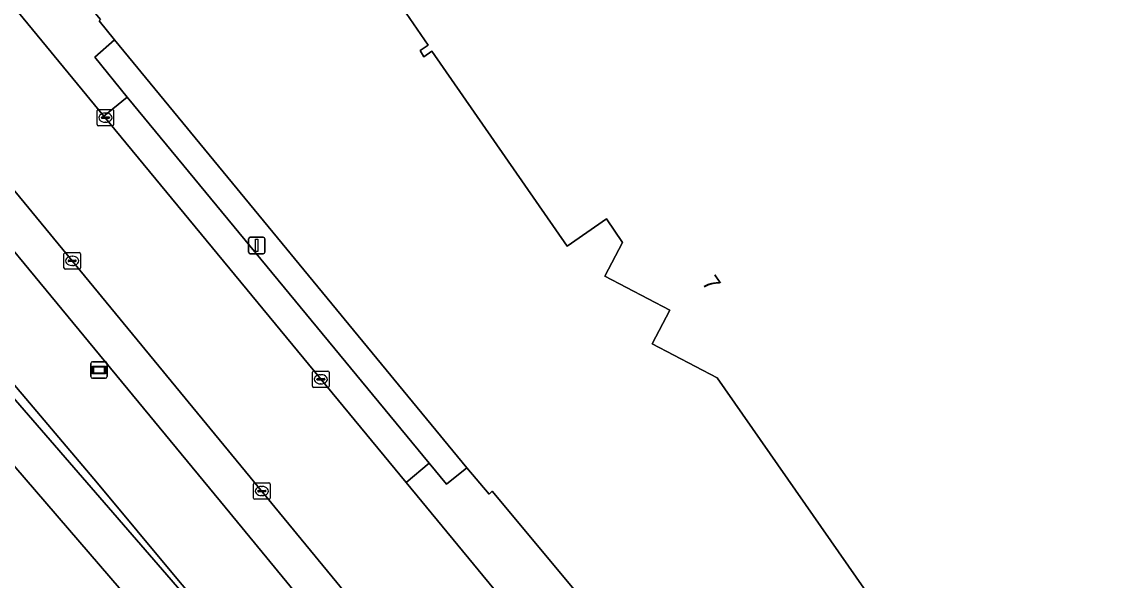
# Model space of a CAD drawing. Extents: x 156702 to 158052, y 387630 to 388992.
# Drawn here: x 156998.2 to 157065, y 388051.5 to 388085.4 of the extents above; entities that cross this region are included whole.
import ezdxf

# ---------------------------------------------------------------- set-up
doc = ezdxf.new("R2010")
doc.units = 0
for name, color, linetype in [('IMGEO_Berm_groen', 7, 'Continuous'), ('IMGEO_Erf', 7, 'Continuous'), ('IMGEO_Grasland_overig', 7, 'Continuous'), ('IMGEO_Groenvoorziening', 7, 'Continuous'), ('IMGEO_Kolk', 7, 'Continuous'), ('IMGEO_Lichtmast', 7, 'Continuous'), ('IMGEO_Muur', 7, 'Continuous'), ('IMGEO_Pand', 7, 'Continuous'), ('IMGEO_Pand_nummerreeks', 7, 'Continuous'), ('IMGEO_Parkeervlak_open', 7, 'Continuous'), ('IMGEO_Rijbaan_lokaal_gesloten', 7, 'Continuous'), ('IMGEO_Spoorbaan_halfverhard', 7, 'Continuous'), ('IMGEO_Verklikker', 7, 'Continuous'), ('IMGEO_Voetpad_open', 7, 'Continuous')]:
    doc.layers.add(name, color=color, linetype=linetype)

msp = doc.modelspace()

# ---------------------------------------------------------------- linework, layer by layer
at = {"layer": 'IMGEO_Berm_groen'}
for points in [[(157082.395, 387968.454), (157010.543, 388055.913), (156935.425, 388147.089)], [(156944.225, 388126.72), (156950.711, 388119.018), (156952.34, 388117.123), (156958.864, 388109.39), (156962.089, 388105.53), (157002.807, 388057.385), (157007.62, 388051.585), (157010.871, 388047.739), (157015.806, 388041.931), (157017.476, 388040.057), (157019.054, 388038.118), (157022.285, 388034.28), (157028.842, 388026.615), (157033.784, 388020.889), (157037.446, 388016.646)]]:
    msp.add_lwpolyline(points, dxfattribs=at)
at = {"layer": 'IMGEO_Erf'}
msp.add_lwpolyline([(157105.652, 388146.193), (157140.444, 388096.391), (157061.943, 388041.565), (157057.843, 388038.702), (157040.372, 388063.762), (157036.435, 388065.83), (157037.502, 388067.883), (157033.567, 388069.945), (157034.64, 388071.979), (157033.675, 388073.418), (157031.286, 388071.77), (157023.075, 388083.589), (157022.6, 388083.259), (157022.377, 388083.628), (157022.852, 388083.953), (157021.07, 388086.552), (157020.607, 388086.255), (157020.351, 388086.577), (157020.768, 388086.889), (157016.648, 388092.763), (157020.743, 388095.634), (157027.334, 388100.255), (157031.446, 388094.362)], close=True, dxfattribs=at)
msp.add_lwpolyline([(156968.59, 388127.099), (156969.571, 388125.885), (156969.838, 388126.064), (156973.576, 388121.584), (156973.316, 388121.36), (156974.286, 388120.211), (156992.542, 388098.374), (156998.5, 388091.135), (156998.304, 388090.944), (156999.905, 388089.048), (156999.986, 388089.107), (157002.994, 388085.513), (157002.903, 388085.425), (157003.851, 388084.28), (157025.194, 388058.307), (157026.563, 388056.715), (157026.735, 388056.888), (157032.812, 388049.597), (157032.495, 388049.328), (157034.035, 388047.576), (157039.706, 388040.637), (157045.394, 388033.689), (157052.929, 388024.461), (157058.764, 388017.433)], dxfattribs=at)
at = {"layer": 'IMGEO_Grasland_overig'}
for points in [[(156929.103, 388138.77), (156962.414, 388099.504), (157042.808, 388006.065), (157068.122, 387976.848), (157123.947, 387911.695), (157157.305, 387872.588)], [(156942.697, 388126.718), (156967.711, 388097.26), (156995.6, 388064.978), (157008.978, 388049.557), (157010.871, 388047.739), (157007.62, 388051.585), (157002.807, 388057.385), (156962.089, 388105.53), (156958.864, 388109.39), (156952.34, 388117.123), (156950.711, 388119.018), (156944.225, 388126.72)], [(157037.446, 388016.646), (157033.784, 388020.889), (157028.842, 388026.615), (157022.285, 388034.28), (157019.054, 388038.118), (157017.476, 388040.057), (157015.806, 388041.931), (157010.871, 388047.739), (157008.978, 388049.557), (156995.6, 388064.978), (156967.711, 388097.26), (156942.697, 388126.718)]]:
    msp.add_lwpolyline(points, dxfattribs=at)
at = {"layer": 'IMGEO_Groenvoorziening'}
msp.add_lwpolyline([(157025.194, 388058.307), (157003.851, 388084.28), (157002.648, 388083.232), (157004.618, 388080.81), (157022.91, 388058.585), (157023.96, 388057.324)], close=True, dxfattribs=at)
at = {"layer": 'IMGEO_Kolk'}
for p, q in [((157002.865, 388080.06), (157003.717, 388080.06)), ((157002.79, 388079.134), (157002.79, 388079.986)), ((157003.049, 388079.554), (157003.049, 388079.566)), ((157003.487, 388079.517), (157003.089, 388079.517)), ((157003.092, 388079.603), (157003.49, 388079.603)), ((157003.278, 388079.84), (157003.303, 388079.84)), ((157003.533, 388079.566), (157003.533, 388079.554)), ((157003.791, 388079.986), (157003.791, 388079.134)), ((157003.717, 388079.06), (157002.865, 388079.06)), ((157003.301, 388079.28), (157003.276, 388079.28)), ((157000.853, 388071.368), (157001.705, 388071.368)), ((157000.778, 388070.442), (157000.778, 388071.294)), ((157001.037, 388070.862), (157001.037, 388070.874)), ((157001.475, 388070.825), (157001.077, 388070.825)), ((157001.08, 388070.911), (157001.478, 388070.911)), ((157001.266, 388071.148), (157001.291, 388071.148)), ((157001.521, 388070.874), (157001.521, 388070.862)), ((157001.779, 388071.294), (157001.779, 388070.442)), ((157001.705, 388070.368), (157000.853, 388070.368)), ((157001.289, 388070.588), (157001.264, 388070.588)), ((157015.847, 388063.256), (157015.847, 388064.108)), ((157015.922, 388064.182), (157016.774, 388064.182)), ((157016.848, 388064.108), (157016.848, 388063.256)), ((157016.106, 388063.676), (157016.106, 388063.688)), ((157016.544, 388063.639), (157016.146, 388063.639)), ((157016.149, 388063.725), (157016.547, 388063.725)), ((157016.358, 388063.402), (157016.333, 388063.402)), ((157016.335, 388063.962), (157016.36, 388063.962)), ((157016.59, 388063.688), (157016.59, 388063.676)), ((157016.774, 388063.182), (157015.922, 388063.182)), ((157012.348, 388057.401), (157013.2, 388057.401)), ((157012.273, 388056.475), (157012.273, 388057.327)), ((157012.532, 388056.895), (157012.532, 388056.907)), ((157012.97, 388056.858), (157012.572, 388056.858)), ((157012.575, 388056.944), (157012.973, 388056.944)), ((157012.761, 388057.181), (157012.786, 388057.181)), ((157013.016, 388056.907), (157013.016, 388056.895)), ((157013.274, 388057.327), (157013.274, 388056.475)), ((157013.2, 388056.401), (157012.348, 388056.401)), ((157012.784, 388056.621), (157012.759, 388056.621))]:
    msp.add_line(p, q, dxfattribs=at)
for points in [[(157002.865, 388080.06), (157003.717, 388080.06)], [(157002.79, 388079.134), (157002.79, 388079.986)], [(157003.791, 388079.986), (157003.791, 388079.134)], [(157003.717, 388079.06), (157002.865, 388079.06)], [(157000.853, 388071.368), (157001.705, 388071.368)], [(157000.778, 388070.442), (157000.778, 388071.294)], [(157001.779, 388071.294), (157001.779, 388070.442)], [(157001.705, 388070.368), (157000.853, 388070.368)], [(157015.847, 388063.256), (157015.847, 388064.108)], [(157015.922, 388064.182), (157016.774, 388064.182)], [(157016.848, 388064.108), (157016.848, 388063.256)], [(157016.774, 388063.182), (157015.922, 388063.182)], [(157012.348, 388057.401), (157013.2, 388057.401)], [(157012.273, 388056.475), (157012.273, 388057.327)], [(157013.274, 388057.327), (157013.274, 388056.475)], [(157013.2, 388056.401), (157012.348, 388056.401)]]:
    msp.add_lwpolyline(points, dxfattribs=at)
for centre, radius, start, end in [((157002.867, 388079.984), 0.0765, 91.55205, 178.44795), ((157002.867, 388079.984), 0.0765, 91.55205, 178.44795), ((157003.715, 388079.984), 0.0765, 1.55205, 88.44795), ((157003.715, 388079.984), 0.0765, 1.55205, 88.44795), ((157003.089, 388079.563), 0.0403, 85.87752, 175.75265), ((157003.086, 388079.553), 0.0366, 178.93798, 274.71019), ((157003.49, 388079.56), 0.043, 264.86636, 352.45326), ((157003.494, 388079.565), 0.0386, 1.73085, 96.63898), ((157002.867, 388079.136), 0.0765, 181.55205, 268.44795), ((157002.867, 388079.136), 0.0765, 181.55205, 268.44795), ((157003.715, 388079.136), 0.0765, 271.55205, 358.44795), ((157003.715, 388079.136), 0.0765, 271.55205, 358.44795), ((157000.855, 388071.292), 0.0765, 91.55205, 178.44795), ((157000.855, 388071.292), 0.0765, 91.55205, 178.44795), ((157001.703, 388071.292), 0.0765, 1.55205, 88.44795), ((157001.703, 388071.292), 0.0765, 1.55205, 88.44795), ((157001.077, 388070.871), 0.0403, 85.87752, 175.75265), ((157001.074, 388070.861), 0.0366, 178.93798, 274.71019), ((157001.478, 388070.868), 0.043, 264.86636, 352.45326), ((157001.482, 388070.873), 0.0386, 1.73085, 96.63898), ((157000.855, 388070.444), 0.0765, 181.55205, 268.44795), ((157000.855, 388070.444), 0.0765, 181.55205, 268.44795), ((157001.703, 388070.444), 0.0765, 271.55205, 358.44795), ((157001.703, 388070.444), 0.0765, 271.55205, 358.44795), ((157015.924, 388064.106), 0.0765, 91.55205, 178.44795), ((157015.924, 388064.106), 0.0765, 91.55205, 178.44795), ((157016.772, 388064.106), 0.0765, 1.55205, 88.44795), ((157016.772, 388064.106), 0.0765, 1.55205, 88.44795), ((157016.146, 388063.685), 0.0403, 85.87752, 175.75265), ((157016.143, 388063.675), 0.0366, 178.93798, 274.71019), ((157016.547, 388063.682), 0.043, 264.86636, 352.45326), ((157016.551, 388063.687), 0.0386, 1.73085, 96.63898), ((157015.924, 388063.258), 0.0765, 181.55205, 268.44795), ((157015.924, 388063.258), 0.0765, 181.55205, 268.44795), ((157016.772, 388063.258), 0.0765, 271.55205, 358.44795), ((157016.772, 388063.258), 0.0765, 271.55205, 358.44795), ((157012.35, 388057.325), 0.0765, 91.55205, 178.44795), ((157012.35, 388057.325), 0.0765, 91.55205, 178.44795), ((157013.198, 388057.325), 0.0765, 1.55205, 88.44795), ((157013.198, 388057.325), 0.0765, 1.55205, 88.44795), ((157012.572, 388056.904), 0.0403, 85.87752, 175.75265), ((157012.569, 388056.894), 0.0366, 178.93798, 274.71019), ((157012.973, 388056.901), 0.043, 264.86636, 352.45326), ((157012.977, 388056.906), 0.0386, 1.73085, 96.63898), ((157012.35, 388056.477), 0.0765, 181.55205, 268.44795), ((157012.35, 388056.477), 0.0765, 181.55205, 268.44795), ((157013.198, 388056.477), 0.0765, 271.55205, 358.44795), ((157013.198, 388056.477), 0.0765, 271.55205, 358.44795)]:
    msp.add_arc(centre, radius, start, end, dxfattribs=at)
for centre, major_axis, ratio, start_param, end_param in [((157003.277, 388079.56), (-0.387, 0.002), 0.722429, 4.712389, 7.853982), ((157003.302, 388079.56), (-0.39, 0.002), 0.717154, 1.570796, 4.712389), ((157001.265, 388070.868), (-0.387, 0.002), 0.722429, 4.712389, 7.853982), ((157001.29, 388070.868), (-0.39, 0.002), 0.717154, 1.570796, 4.712389), ((157016.334, 388063.682), (-0.387, 0.002), 0.722429, 4.712389, 7.853982), ((157016.359, 388063.682), (-0.39, 0.002), 0.717154, 1.570796, 4.712389), ((157012.76, 388056.901), (-0.387, 0.002), 0.722429, 4.712389, 7.853982), ((157012.785, 388056.901), (-0.39, 0.002), 0.717154, 1.570796, 4.712389)]:
    msp.add_ellipse(centre, major_axis=major_axis, ratio=ratio, start_param=start_param, end_param=end_param, dxfattribs=at)
at = {"layer": 'IMGEO_Lichtmast'}
for p, q in [((157011.97, 388071.404), (157011.97, 388072.204)), ((157011.97, 388072.204), (157011.97, 388071.404)), ((157012.07, 388072.304), (157012.86, 388072.304)), ((157012.86, 388072.304), (157012.07, 388072.304)), ((157012.96, 388072.204), (157012.96, 388071.404)), ((157012.96, 388071.404), (157012.96, 388072.204)), ((157012.86, 388071.304), (157012.07, 388071.304)), ((157012.07, 388071.304), (157012.86, 388071.304))]:
    msp.add_line(p, q, dxfattribs=at)
msp.add_lwpolyline([(157012.39, 388072.179), (157012.54, 388072.179), (157012.54, 388071.429), (157012.39, 388071.429), (157012.39, 388072.179)], dxfattribs=at)
for centre, start, end in [((157012.07, 388072.204), 90, 180), ((157012.07, 388072.204), 90, 180), ((157012.86, 388072.204), 0, 90), ((157012.86, 388072.204), 360, 90), ((157012.07, 388071.404), 180, 270), ((157012.07, 388071.404), 180, 270), ((157012.86, 388071.404), 270, 0), ((157012.86, 388071.404), 270, 0)]:
    msp.add_arc(centre, 0.1, start, end, dxfattribs=at)
at = {"layer": 'IMGEO_Muur'}
msp.add_lwpolyline([(156944.225, 388126.72), (156950.711, 388119.018), (156952.34, 388117.123), (156958.864, 388109.39), (156962.089, 388105.53), (157002.807, 388057.385), (157007.62, 388051.585), (157010.871, 388047.739), (157015.806, 388041.931), (157017.476, 388040.057), (157019.054, 388038.118), (157022.285, 388034.28), (157028.842, 388026.615)], dxfattribs=at)
at = {"layer": 'IMGEO_Pand'}
msp.add_lwpolyline([(157057.843, 388038.702), (157061.943, 388041.565), (157140.444, 388096.391), (157105.652, 388146.193), (157031.446, 388094.362), (157027.334, 388100.255), (157020.743, 388095.634), (157016.648, 388092.763), (157020.768, 388086.889), (157020.351, 388086.577), (157020.607, 388086.255), (157021.07, 388086.552), (157022.852, 388083.953), (157022.377, 388083.628), (157022.6, 388083.259), (157023.075, 388083.589), (157031.286, 388071.77), (157033.675, 388073.418), (157034.64, 388071.979), (157033.567, 388069.945), (157037.502, 388067.883), (157036.435, 388065.83), (157040.372, 388063.762)], close=True, dxfattribs=at)
at = {"layer": 'IMGEO_Parkeervlak_open'}
for points in [[(156935.425, 388147.089), (157010.543, 388055.913), (157082.395, 387968.454)], [(157086.65, 387967.254), (157076.143, 387979.783), (156975.736, 388101.937)]]:
    msp.add_lwpolyline(points, dxfattribs=at)
at = {"layer": 'IMGEO_Rijbaan_lokaal_gesloten'}
for points in [[(156949.39, 388133.888), (156975.736, 388101.937), (157076.143, 387979.783), (157086.65, 387967.254), (157168.303, 387867.992)], [(157151.823, 387898.922), (157135.296, 387919), (157127.008, 387929.069), (157119.374, 387938.343), (157108.17, 387951.954), (157107.707, 387952.557), (157107.168, 387953.161), (157106.681, 387953.807), (157090.708, 387973.286), (157057.178, 388014.032), (157049.316, 388023.624), (157043.772, 388030.36), (157036.155, 388039.64), (157033.095, 388043.357), (157021.524, 388057.416), (157003.194, 388079.652), (156988.601, 388097.391), (156973.268, 388116.017), (156964.812, 388126.277)]]:
    msp.add_lwpolyline(points, dxfattribs=at)
at = {"layer": 'IMGEO_Spoorbaan_halfverhard'}
msp.add_lwpolyline([(157157.305, 387872.588), (157123.947, 387911.695), (157068.122, 387976.848), (157042.808, 388006.065), (156962.414, 388099.504), (156929.103, 388138.77)], dxfattribs=at)
at = {"layer": 'IMGEO_Verklikker'}
for p, q in [((157002.505, 388064.744), (157003.295, 388064.744)), ((157003.295, 388064.744), (157002.505, 388064.744)), ((157002.405, 388063.844), (157002.405, 388064.644)), ((157002.405, 388064.644), (157002.405, 388063.844)), ((157003.395, 388064.644), (157003.395, 388063.844)), ((157003.395, 388063.844), (157003.395, 388064.644)), ((157003.295, 388063.744), (157002.505, 388063.744)), ((157002.505, 388063.744), (157003.295, 388063.744))]:
    msp.add_line(p, q, dxfattribs=at)
for points in [[(157002.506, 388064.476), (157003.294, 388064.476), (157003.294, 388064.012), (157002.506, 388064.012), (157002.506, 388064.476)], [(157002.571, 388064.411), (157002.571, 388064.077), (157003.229, 388064.077), (157003.229, 388064.411), (157002.571, 388064.411)]]:
    msp.add_lwpolyline(points, dxfattribs=at)
for centre, start, end in [((157002.505, 388064.644), 90, 180), ((157002.505, 388064.644), 90, 180), ((157003.295, 388064.644), 0, 90), ((157003.295, 388064.644), 360, 90), ((157002.505, 388063.844), 180, 270), ((157002.505, 388063.844), 180, 270), ((157003.295, 388063.844), 270, 0), ((157003.295, 388063.844), 270, 0)]:
    msp.add_arc(centre, 0.1, start, end, dxfattribs=at)
at = {"layer": 'IMGEO_Voetpad_open'}
for points in [[(157003.194, 388079.652), (157004.618, 388080.81), (157002.648, 388083.232), (157003.851, 388084.28), (157002.903, 388085.425), (157002.994, 388085.513), (156999.986, 388089.107), (156999.905, 388089.048), (156998.304, 388090.944), (156998.5, 388091.135), (156992.542, 388098.374), (156991.124, 388097.18), (156990.01, 388098.575), (156988.601, 388097.391)], [(157004.618, 388080.81), (157003.194, 388079.652), (157021.524, 388057.416), (157022.91, 388058.585)], [(157033.095, 388043.357), (157034.486, 388044.512), (157032.796, 388046.58), (157034.035, 388047.576), (157032.495, 388049.328), (157032.812, 388049.597), (157026.735, 388056.888), (157026.563, 388056.715), (157025.194, 388058.307), (157023.96, 388057.324), (157022.91, 388058.585), (157021.524, 388057.416)]]:
    msp.add_lwpolyline(points, close=True, dxfattribs=at)

# ---------------------------------------------------------------- texts
at = {"layer": 'IMGEO_Pand_nummerreeks'}
msp.add_text('7', height=1, rotation=304.89865, dxfattribs=at).set_placement((157039.414, 388069.538))

doc.saveas('drawing.dxf')
